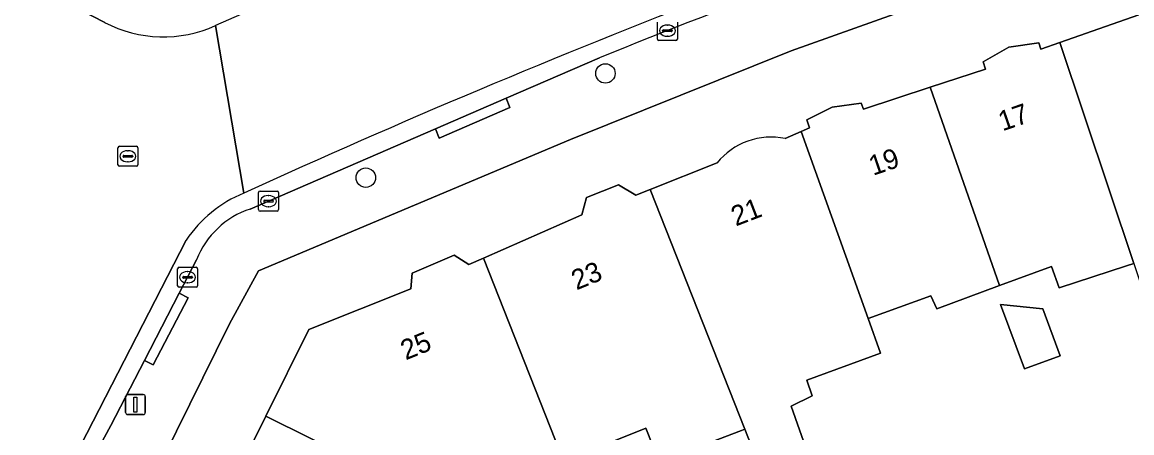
# Model space of a CAD drawing. Extents: x 160349 to 161355, y 381727 to 382854.
# Drawn here: x 161156.3 to 161211.9, y 382329.5 to 382350.1 of the extents above; entities that cross this region are included whole.
import ezdxf

# ---------------------------------------------------------------- set-up
doc = ezdxf.new("R2010")
doc.units = 0
for name, color, linetype in [('IMGEO_Boom', 7, 'Continuous'), ('IMGEO_Erf', 7, 'Continuous'), ('IMGEO_Kolk', 7, 'Continuous'), ('IMGEO_Lichtmast', 7, 'Continuous'), ('IMGEO_Pand', 7, 'Continuous'), ('IMGEO_Pand_nummerreeks', 7, 'Continuous'), ('IMGEO_Parkeervlak_open', 7, 'Continuous'), ('IMGEO_Rijbaan_lokaal_open', 7, 'Continuous'), ('IMGEO_Rioolput', 7, 'Continuous'), ('IMGEO_Voetpad_open', 7, 'Continuous')]:
    doc.layers.add(name, color=color, linetype=linetype)

msp = doc.modelspace()

# ---------------------------------------------------------------- linework, layer by layer
at = {"layer": 'IMGEO_Boom'}
for centre in [(161185.498, 382347.568), (161173.482, 382342.338)]:
    msp.add_circle(centre, 0.489, dxfattribs=at)
at = {"layer": 'IMGEO_Erf'}
for points in [[(161213.418, 382355.081), (161203.163, 382351.691), (161194.808, 382348.706), (161183.742, 382344.252), (161168.109, 382337.664), (161166.656, 382335.004), (161159.99, 382321.52), (161245.388, 382278.03)], [(161194.512, 382344.302), (161195.316, 382344.66), (161195.73, 382344.844), (161195.589, 382345.234), (161196.875, 382345.877), (161198.314, 382346.08), (161198.445, 382345.78), (161201.78, 382346.876), (161204.557, 382347.789), (161204.446, 382348.149), (161205.723, 382348.883), (161207.223, 382349.098), (161207.334, 382348.789), (161208.289, 382349.122), (161213.537, 382350.951)], [(161166.733, 382326.847), (161168.472, 382330.365), (161170.629, 382334.728), (161175.746, 382336.768), (161175.814, 382337.548), (161177.91, 382338.453), (161178.641, 382337.975), (161179.389, 382338.305), (161184.31, 382340.479), (161184.547, 382341.348), (161186.154, 382341.972), (161187.015, 382341.465), (161187.736, 382341.749), (161191.098, 382343.074)], [(161211.989, 382338.038), (161211.628, 382337.92), (161208.251, 382336.819), (161207.868, 382337.888), (161205.253, 382336.922), (161202.107, 382335.761), (161201.815, 382336.41), (161198.675, 382335.265), (161199.293, 382333.536), (161195.601, 382332.184), (161195.863, 382331.385), (161194.815, 382330.873), (161195.754, 382328.218)], [(161193.425, 382327.321), (161192.48, 382329.718), (161192.321, 382329.657), (161188.197, 382328.076), (161187.522, 382329.763), (161183.862, 382328.294)]]:
    msp.add_lwpolyline(points, dxfattribs=at)
msp.add_lwpolyline([(161206.504, 382332.744), (161205.311, 382335.976), (161207.434, 382335.758), (161208.302, 382333.407)], close=True, dxfattribs=at)
msp.add_arc((161193.801, 382340.92), 3.456, 78.1251, 141.4417, dxfattribs=at)
at = {"layer": 'IMGEO_Kolk'}
for p, q in [((161188.105, 382349.287), (161188.105, 382350.139)), ((161189.106, 382350.139), (161189.106, 382349.287)), ((161188.364, 382349.707), (161188.364, 382349.719)), ((161188.802, 382349.67), (161188.404, 382349.67)), ((161188.407, 382349.756), (161188.805, 382349.756)), ((161188.593, 382349.993), (161188.618, 382349.993)), ((161188.848, 382349.719), (161188.848, 382349.707)), ((161189.032, 382349.213), (161188.18, 382349.213)), ((161188.616, 382349.433), (161188.591, 382349.433)), ((161168.104, 382340.734), (161168.104, 382341.586)), ((161168.179, 382341.66), (161169.031, 382341.66)), ((161168.363, 382341.154), (161168.363, 382341.166)), ((161168.406, 382341.203), (161168.804, 382341.203)), ((161168.592, 382341.44), (161168.617, 382341.44)), ((161168.847, 382341.166), (161168.847, 382341.154)), ((161169.105, 382341.586), (161169.105, 382340.734)), ((161169.031, 382340.66), (161168.179, 382340.66)), ((161168.801, 382341.117), (161168.403, 382341.117)), ((161168.615, 382340.88), (161168.59, 382340.88)), ((161164.12, 382337.843), (161164.972, 382337.843)), ((161164.045, 382336.917), (161164.045, 382337.769)), ((161164.304, 382337.337), (161164.304, 382337.349)), ((161164.742, 382337.3), (161164.344, 382337.3)), ((161164.347, 382337.386), (161164.745, 382337.386)), ((161164.533, 382337.623), (161164.558, 382337.623)), ((161164.788, 382337.349), (161164.788, 382337.337)), ((161165.046, 382337.769), (161165.046, 382336.917)), ((161164.972, 382336.843), (161164.12, 382336.843)), ((161164.556, 382337.063), (161164.531, 382337.063))]:
    msp.add_line(p, q, dxfattribs=at)
for points in [[(161188.105, 382349.287), (161188.105, 382350.139)], [(161189.106, 382350.139), (161189.106, 382349.287)], [(161189.032, 382349.213), (161188.18, 382349.213)], [(161168.104, 382340.734), (161168.104, 382341.586)], [(161168.179, 382341.66), (161169.031, 382341.66)], [(161169.105, 382341.586), (161169.105, 382340.734)], [(161169.031, 382340.66), (161168.179, 382340.66)], [(161164.12, 382337.843), (161164.972, 382337.843)], [(161164.045, 382336.917), (161164.045, 382337.769)], [(161165.046, 382337.769), (161165.046, 382336.917)], [(161164.972, 382336.843), (161164.12, 382336.843)]]:
    msp.add_lwpolyline(points, dxfattribs=at)
for centre, radius, start, end in [((161188.404, 382349.716), 0.0403, 85.8775, 175.7526), ((161188.401, 382349.706), 0.0366, 178.938, 274.7102), ((161188.805, 382349.713), 0.043, 264.8664, 352.4533), ((161188.809, 382349.718), 0.0386, 1.7309, 96.639), ((161188.182, 382349.289), 0.0765, 181.552, 268.448), ((161188.182, 382349.289), 0.0765, 181.552, 268.448), ((161189.03, 382349.289), 0.0765, 271.552, 358.448), ((161189.03, 382349.289), 0.0765, 271.552, 358.448), ((161168.181, 382341.584), 0.0765, 91.552, 178.448), ((161168.181, 382341.584), 0.0765, 91.552, 178.448), ((161168.403, 382341.163), 0.0403, 85.8775, 175.7526), ((161168.4, 382341.153), 0.0366, 178.938, 274.7102), ((161168.804, 382341.16), 0.043, 264.8664, 352.4533), ((161168.808, 382341.165), 0.0386, 1.7309, 96.639), ((161169.029, 382341.584), 0.0765, 1.552, 88.448), ((161169.029, 382341.584), 0.0765, 1.552, 88.448), ((161168.181, 382340.736), 0.0765, 181.552, 268.448), ((161168.181, 382340.736), 0.0765, 181.552, 268.448), ((161169.029, 382340.736), 0.0765, 271.552, 358.448), ((161169.029, 382340.736), 0.0765, 271.552, 358.448), ((161164.122, 382337.767), 0.0765, 91.552, 178.448), ((161164.122, 382337.767), 0.0765, 91.552, 178.448), ((161164.97, 382337.767), 0.0765, 1.552, 88.448), ((161164.97, 382337.767), 0.0765, 1.552, 88.448), ((161164.344, 382337.346), 0.0403, 85.8775, 175.7526), ((161164.341, 382337.336), 0.0366, 178.938, 274.7102), ((161164.745, 382337.343), 0.043, 264.8664, 352.4533), ((161164.749, 382337.348), 0.0386, 1.7309, 96.639), ((161164.122, 382336.919), 0.0765, 181.552, 268.448), ((161164.122, 382336.919), 0.0765, 181.552, 268.448), ((161164.97, 382336.919), 0.0765, 271.552, 358.448), ((161164.97, 382336.919), 0.0765, 271.552, 358.448)]:
    msp.add_arc(centre, radius, start, end, dxfattribs=at)
for centre, major_axis, ratio, start_param, end_param in [((161188.592, 382349.713), (-0.387, 0.002), 0.722429, 4.712389, 7.853982), ((161188.617, 382349.713), (-0.39, 0.002), 0.717154, 1.570796, 4.712389), ((161168.591, 382341.16), (-0.387, 0.002), 0.722429, 4.712389, 7.853982), ((161168.616, 382341.16), (-0.39, 0.002), 0.717154, 1.570796, 4.712389), ((161164.532, 382337.343), (-0.387, 0.002), 0.722429, 4.712389, 7.853982), ((161164.557, 382337.343), (-0.39, 0.002), 0.717154, 1.570796, 4.712389)]:
    msp.add_ellipse(centre, major_axis=major_axis, ratio=ratio, start_param=start_param, end_param=end_param, dxfattribs=at)
at = {"layer": 'IMGEO_Lichtmast'}
for p, q in [((161161.437, 382330.554), (161161.437, 382331.354)), ((161161.437, 382331.354), (161161.437, 382330.554)), ((161161.537, 382331.454), (161162.327, 382331.454)), ((161162.327, 382331.454), (161161.537, 382331.454)), ((161162.427, 382331.354), (161162.427, 382330.554)), ((161162.427, 382330.554), (161162.427, 382331.354)), ((161162.327, 382330.454), (161161.537, 382330.454)), ((161161.537, 382330.454), (161162.327, 382330.454))]:
    msp.add_line(p, q, dxfattribs=at)
msp.add_lwpolyline([(161161.857, 382331.329), (161162.007, 382331.329), (161162.007, 382330.579), (161161.857, 382330.579), (161161.857, 382331.329)], dxfattribs=at)
for centre, start, end in [((161161.537, 382331.354), 90, 180), ((161161.537, 382331.354), 90, 180), ((161162.327, 382331.354), 0, 90), ((161162.327, 382331.354), 360, 90), ((161161.537, 382330.554), 180, 270), ((161161.537, 382330.554), 180, 270), ((161162.327, 382330.554), 270, 0), ((161162.327, 382330.554), 270, 0)]:
    msp.add_arc(centre, 0.1, start, end, dxfattribs=at)
at = {"layer": 'IMGEO_Pand'}
for points in [[(161217.098, 382352.121), (161216.403, 382351.911), (161215.602, 382352.278), (161213.754, 382351.712), (161213.537, 382350.951), (161208.289, 382349.122), (161211.989, 382338.038), (161212.886, 382335.352), (161215.013, 382335.983), (161213.891, 382339.687), (161219.855, 382341.526), (161220.166, 382341.622)], [(161208.289, 382349.122), (161207.334, 382348.789), (161207.223, 382349.098), (161205.723, 382348.883), (161204.446, 382348.149), (161204.557, 382347.789), (161201.78, 382346.876), (161205.253, 382336.922), (161207.868, 382337.888), (161208.251, 382336.819), (161211.628, 382337.92), (161211.989, 382338.038)], [(161201.78, 382346.876), (161198.445, 382345.78), (161198.314, 382346.08), (161196.875, 382345.877), (161195.589, 382345.234), (161195.73, 382344.844), (161195.316, 382344.66), (161198.675, 382335.265), (161201.815, 382336.41), (161202.107, 382335.761), (161205.253, 382336.922)], [(161187.736, 382341.749), (161187.015, 382341.465), (161186.154, 382341.972), (161184.547, 382341.348), (161184.31, 382340.479), (161179.389, 382338.305), (161183.001, 382329.143), (161183.862, 382328.294), (161187.522, 382329.763), (161188.197, 382328.076), (161192.321, 382329.657), (161192.48, 382329.718)], [(161183.862, 382328.294), (161183.001, 382329.143), (161179.389, 382338.305), (161178.641, 382337.975), (161177.91, 382338.453), (161175.814, 382337.548), (161175.746, 382336.768), (161170.629, 382334.728), (161168.472, 382330.365), (161177.598, 382325.847), (161177.936, 382325.564), (161183.58, 382327.833), (161183.459, 382328.132)], [(161205.311, 382335.976), (161206.504, 382332.744), (161208.302, 382333.407), (161207.434, 382335.758)], [(161168.472, 382330.365), (161166.733, 382326.847), (161165.963, 382326.586), (161165.061, 382324.762), (161165.34, 382323.939), (161165.029, 382323.31), (161165.641, 382323.008), (161165.287, 382322.293), (161171.529, 382319.207), (161171.826, 382319.807), (161174.062, 382318.701), (161176.279, 382323.184), (161177.488, 382325.63), (161177.763, 382325.494), (161177.936, 382325.564), (161177.598, 382325.847)]]:
    msp.add_lwpolyline(points, close=True, dxfattribs=at)
for points in [[(161191.098, 382343.074), (161187.736, 382341.749), (161192.48, 382329.718), (161193.425, 382327.321), (161195.754, 382328.218), (161194.815, 382330.873), (161195.863, 382331.385), (161195.601, 382332.184), (161199.293, 382333.536), (161198.675, 382335.265), (161195.316, 382344.66)], [(161195.316, 382344.66), (161194.512, 382344.302)]]:
    msp.add_lwpolyline(points, dxfattribs=at)
msp.add_arc((161193.801, 382340.92), 3.456, 78.1251, 141.4417, dxfattribs=at)
at = {"layer": 'IMGEO_Parkeervlak_open'}
for points in [[(161161.921, 382350.6), (161161.391, 382350.814), (161144.038, 382359.672), (161143.605, 382358.754), (161160.389, 382350.126)], [(161167.688, 382340.764), (161176.971, 382344.785), (161180.513, 382346.32), (161185.196, 382348.348)], [(161164.48, 382339.209), (161156.387, 382323.442), (161157.045, 382323.157), (161160.695, 382329.907), (161162.385, 382333.172), (161164.126, 382336.535), (161164.997, 382338.218)]]:
    msp.add_lwpolyline(points, dxfattribs=at)
for centre, radius, start, end in [((161343.086, 381952.718), 434.956, 108.03238, 114.03216), ((161348.495, 381944.703), 436.242, 107.75329, 114.53288), ((161314.973, 382029.471), 344.274, 108.51691, 112.14543), ((161163.33, 382355.76), 6.356, 242.4343, 294.3526), ((161169.833, 382335.598), 6.457, 112.5218, 146.0006), ((161169.037, 382336.644), 4.336, 108.1222, 158.7058)]:
    msp.add_arc(centre, radius, start, end, dxfattribs=at)
at = {"layer": 'IMGEO_Rijbaan_lokaal_open'}
for points in [[(161160.389, 382350.126), (161143.605, 382358.754), (161144.038, 382359.672), (161143.211, 382360.094)], [(161167.36, 382341.563), (161165.951, 382349.97)], [(161165.951, 382349.97), (161167.36, 382341.563)], [(161156.789, 382322.683), (161157.045, 382323.157), (161156.387, 382323.442), (161164.48, 382339.209)]]:
    msp.add_lwpolyline(points, dxfattribs=at)
for centre, radius, start, end in [((161343.086, 381952.718), 434.956, 108.03238, 114.03216), ((161348.495, 381944.703), 436.242, 107.75329, 114.53288), ((161163.33, 382355.76), 6.356, 242.4343, 294.3526), ((161169.833, 382335.598), 6.457, 112.5218, 146.0006)]:
    msp.add_arc(centre, radius, start, end, dxfattribs=at)
at = {"layer": 'IMGEO_Rioolput'}
for p, q in [((161161.127, 382343.912), (161161.979, 382343.912)), ((161161.052, 382342.986), (161161.052, 382343.838)), ((161161.311, 382343.406), (161161.311, 382343.418)), ((161161.749, 382343.369), (161161.351, 382343.369)), ((161161.354, 382343.455), (161161.752, 382343.455)), ((161161.54, 382343.692), (161161.565, 382343.692)), ((161161.795, 382343.418), (161161.795, 382343.406)), ((161162.053, 382343.838), (161162.053, 382342.986)), ((161161.979, 382342.912), (161161.127, 382342.912)), ((161161.563, 382343.132), (161161.538, 382343.132))]:
    msp.add_line(p, q, dxfattribs=at)
for points in [[(161161.127, 382343.912), (161161.979, 382343.912)], [(161161.052, 382342.986), (161161.052, 382343.838)], [(161162.053, 382343.838), (161162.053, 382342.986)], [(161161.979, 382342.912), (161161.127, 382342.912)]]:
    msp.add_lwpolyline(points, dxfattribs=at)
for centre, radius, start, end in [((161161.129, 382343.836), 0.0765, 91.552, 178.448), ((161161.129, 382343.836), 0.0765, 91.552, 178.448), ((161161.977, 382343.836), 0.0765, 1.552, 88.448), ((161161.977, 382343.836), 0.0765, 1.552, 88.448), ((161161.351, 382343.415), 0.0403, 85.8775, 175.7526), ((161161.348, 382343.405), 0.0366, 178.938, 274.7102), ((161161.752, 382343.412), 0.043, 264.8664, 352.4533), ((161161.756, 382343.417), 0.0386, 1.7309, 96.639), ((161161.129, 382342.988), 0.0765, 181.552, 268.448), ((161161.129, 382342.988), 0.0765, 181.552, 268.448), ((161161.977, 382342.988), 0.0765, 271.552, 358.448), ((161161.977, 382342.988), 0.0765, 271.552, 358.448)]:
    msp.add_arc(centre, radius, start, end, dxfattribs=at)
for centre, major_axis, ratio, start_param, end_param in [((161161.539, 382343.412), (-0.387, 0.002), 0.722429, 4.712389, 7.853982), ((161161.564, 382343.412), (-0.39, 0.002), 0.717154, 1.570796, 4.712389)]:
    msp.add_ellipse(centre, major_axis=major_axis, ratio=ratio, start_param=start_param, end_param=end_param, dxfattribs=at)
at = {"layer": 'IMGEO_Voetpad_open'}
for points in [[(161164.997, 382338.218), (161164.126, 382336.535), (161164.568, 382336.303), (161162.827, 382332.94), (161162.385, 382333.172), (161160.695, 382329.907), (161157.045, 382323.157), (161159.99, 382321.52), (161166.656, 382335.004), (161168.109, 382337.664), (161183.742, 382344.252), (161194.808, 382348.706), (161203.163, 382351.691), (161213.418, 382355.081), (161223.471, 382358.051)], [(161185.196, 382348.348), (161180.513, 382346.32), (161180.708, 382345.861), (161177.166, 382344.326), (161176.971, 382344.785), (161167.688, 382340.764)]]:
    msp.add_lwpolyline(points, dxfattribs=at)
for points in [[(161176.971, 382344.785), (161177.166, 382344.326), (161180.708, 382345.861), (161180.513, 382346.32)], [(161164.126, 382336.535), (161162.385, 382333.172), (161162.827, 382332.94), (161164.568, 382336.303)]]:
    msp.add_lwpolyline(points, close=True, dxfattribs=at)
for centre, radius, start, end in [((161314.973, 382029.471), 344.274, 108.51691, 112.14543), ((161169.037, 382336.644), 4.336, 108.1222, 158.7058)]:
    msp.add_arc(centre, radius, start, end, dxfattribs=at)

# ---------------------------------------------------------------- texts
at = {"layer": 'IMGEO_Pand_nummerreeks'}
for s, rotation, p in [('17', 19.0337, (161205.409, 382344.659)), ('19', 18.9248, (161198.917, 382342.428)), ('21', 21.0046, (161192.036, 382339.887)), ('23', 22.4198, (161184.049, 382336.681)), ('25', 22.2141, (161175.484, 382333.168))]:
    msp.add_text(s, height=1, rotation=rotation, dxfattribs=at).set_placement(p)

doc.saveas('drawing.dxf')
